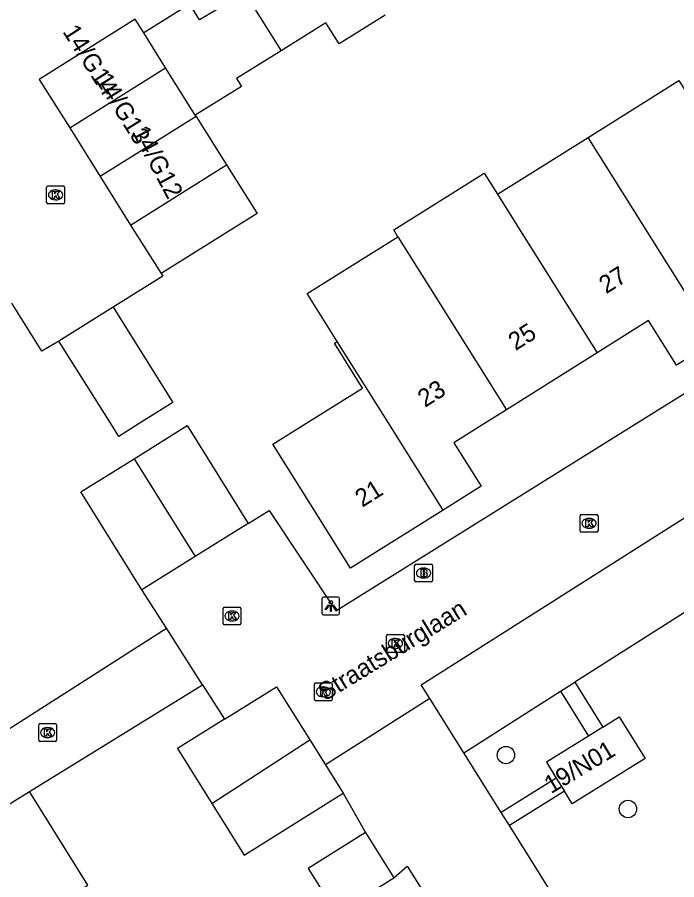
# Model space of a CAD drawing. Extents: x 157767 to 159171, y 387842 to 389425.
# Drawn here: x 158625.41 to 158662.43, y 388224.38 to 388272.83 of the extents above; entities that cross this region are included whole.
import ezdxf

# ---------------------------------------------------------------- set-up
doc = ezdxf.new("R2010")
doc.units = 0
for name, color, linetype in [('IMGEO_Boom', 7, 'Continuous'), ('IMGEO_Brandkraan', 7, 'Continuous'), ('IMGEO_Kolk', 7, 'Continuous'), ('IMGEO_Lichtpunt', 7, 'Continuous'), ('IMGEO_Muur', 7, 'Continuous'), ('IMGEO_Openbare_ruimte_label', 7, 'Continuous'), ('IMGEO_Pand', 7, 'Continuous'), ('IMGEO_Pand_nummerreeks', 7, 'Continuous'), ('IMGEO_Parkeervlak_open', 7, 'Continuous'), ('IMGEO_Rijbaan_lokaal_open', 7, 'Continuous'), ('IMGEO_Rioolput', 7, 'Continuous'), ('IMGEO_Voetpad_open', 7, 'Continuous')]:
    doc.layers.add(name, color=color, linetype=linetype)

msp = doc.modelspace()

# ---------------------------------------------------------------- linework, layer by layer
at = {"layer": 'IMGEO_Boom'}
for centre in [(158652.837, 388231.381), (158659.686, 388228.354)]:
    msp.add_circle(centre, 0.489, dxfattribs=at)
at = {"layer": 'IMGEO_Brandkraan'}
for p, q in [((158647.712, 388241.183), (158647.712, 388242.035)), ((158647.787, 388242.109), (158648.639, 388242.109)), ((158648.713, 388242.035), (158648.713, 388241.183)), ((158648.2, 388241.889), (158648.225, 388241.889)), ((158648.639, 388241.109), (158647.787, 388241.109)), ((158648.223, 388241.329), (158648.198, 388241.329))]:
    msp.add_line(p, q, dxfattribs=at)
for points in [[(158647.712, 388241.183), (158647.712, 388242.035)], [(158647.787, 388242.109), (158648.639, 388242.109)], [(158648.713, 388242.035), (158648.713, 388241.183)], [(158648.06, 388241.809), (158648.06, 388241.409), (158648.273, 388241.409)], [(158648.291, 388241.809), (158648.06, 388241.809)], [(158648.239, 388241.728), (158648.185, 388241.728), (158648.185, 388241.652)], [(158648.185, 388241.652), (158648.238, 388241.652)], [(158648.247, 388241.576), (158648.185, 388241.576), (158648.185, 388241.495)], [(158648.185, 388241.495), (158648.247, 388241.495)], [(158648.639, 388241.109), (158647.787, 388241.109)]]:
    msp.add_lwpolyline(points, dxfattribs=at)
for centre, radius, start, end in [((158647.789, 388242.033), 0.0765, 91.552, 178.448), ((158647.789, 388242.033), 0.0765, 91.552, 178.448), ((158648.637, 388242.033), 0.0765, 1.552, 88.448), ((158648.637, 388242.033), 0.0765, 1.552, 88.448), ((158648.24, 388241.69), 0.0379, 267.8285, 90.9355), ((158648.248, 388241.535), 0.0404, 269.8759, 90.5077), ((158648.295, 388241.664), 0.145, 59.4692, 91.5367), ((158648.32, 388241.711), 0.0922, 285.5137, 58.1501), ((158648.325, 388241.519), 0.105, 301.3115, 78.989), ((158647.789, 388241.185), 0.0765, 181.552, 268.448), ((158647.789, 388241.185), 0.0765, 181.552, 268.448), ((158648.279, 388241.66), 0.251, 268.6676, 293.5347), ((158648.637, 388241.185), 0.0765, 271.552, 358.448), ((158648.637, 388241.185), 0.0765, 271.552, 358.448)]:
    msp.add_arc(centre, radius, start, end, dxfattribs=at)
for centre, major_axis, ratio, start_param, end_param in [((158648.199, 388241.609), (-0.387, 0.002), 0.722429, 4.712389, 7.853982), ((158648.224, 388241.609), (-0.39, 0.002), 0.717154, 1.570796, 4.712389)]:
    msp.add_ellipse(centre, major_axis=major_axis, ratio=ratio, start_param=start_param, end_param=end_param, dxfattribs=at)
at = {"layer": 'IMGEO_Kolk'}
for p, q in [((158627.056, 388262.425), (158627.056, 388263.277)), ((158627.131, 388263.351), (158627.983, 388263.351)), ((158628.057, 388263.277), (158628.057, 388262.425)), ((158627.544, 388263.131), (158627.569, 388263.131)), ((158627.983, 388262.351), (158627.131, 388262.351)), ((158627.567, 388262.571), (158627.542, 388262.571)), ((158657.08, 388244.9), (158657.932, 388244.9)), ((158657.005, 388243.974), (158657.005, 388244.826)), ((158657.493, 388244.68), (158657.518, 388244.68)), ((158658.006, 388244.826), (158658.006, 388243.974)), ((158657.932, 388243.9), (158657.08, 388243.9)), ((158657.516, 388244.12), (158657.491, 388244.12)), ((158636.959, 388238.768), (158636.959, 388239.62)), ((158637.034, 388239.694), (158637.886, 388239.694)), ((158637.96, 388239.62), (158637.96, 388238.768)), ((158637.447, 388239.474), (158637.472, 388239.474)), ((158637.886, 388238.694), (158637.034, 388238.694)), ((158637.47, 388238.914), (158637.445, 388238.914)), ((158646.135, 388237.226), (158646.135, 388238.078)), ((158646.21, 388238.152), (158647.062, 388238.152)), ((158647.136, 388238.078), (158647.136, 388237.226)), ((158646.623, 388237.932), (158646.648, 388237.932)), ((158647.062, 388237.152), (158646.21, 388237.152)), ((158646.646, 388237.372), (158646.621, 388237.372)), ((158626.611, 388232.222), (158626.611, 388233.074)), ((158626.686, 388233.148), (158627.538, 388233.148)), ((158627.099, 388232.928), (158627.124, 388232.928)), ((158627.612, 388233.074), (158627.612, 388232.222)), ((158627.122, 388232.368), (158627.097, 388232.368)), ((158627.538, 388232.148), (158626.686, 388232.148))]:
    msp.add_line(p, q, dxfattribs=at)
for points in [[(158627.056, 388262.425), (158627.056, 388263.277)], [(158627.131, 388263.351), (158627.983, 388263.351)], [(158628.057, 388263.277), (158628.057, 388262.425)], [(158627.377, 388263.051), (158627.5, 388263.051), (158627.5, 388262.9), (158627.63, 388263.051), (158627.794, 388263.051), (158627.648, 388262.9), (158627.801, 388262.651), (158627.649, 388262.651), (158627.564, 388262.815), (158627.5, 388262.748), (158627.5, 388262.651), (158627.377, 388262.651), (158627.377, 388263.051)], [(158627.983, 388262.351), (158627.131, 388262.351)], [(158657.08, 388244.9), (158657.932, 388244.9)], [(158657.005, 388243.974), (158657.005, 388244.826)], [(158657.326, 388244.6), (158657.449, 388244.6), (158657.449, 388244.449), (158657.579, 388244.6), (158657.743, 388244.6), (158657.597, 388244.449), (158657.75, 388244.2), (158657.598, 388244.2), (158657.513, 388244.364), (158657.449, 388244.297), (158657.449, 388244.2), (158657.326, 388244.2), (158657.326, 388244.6)], [(158658.006, 388244.826), (158658.006, 388243.974)], [(158657.932, 388243.9), (158657.08, 388243.9)], [(158636.959, 388238.768), (158636.959, 388239.62)], [(158637.034, 388239.694), (158637.886, 388239.694)], [(158637.96, 388239.62), (158637.96, 388238.768)], [(158637.28, 388239.394), (158637.403, 388239.394), (158637.403, 388239.243), (158637.533, 388239.394), (158637.697, 388239.394), (158637.551, 388239.243), (158637.704, 388238.994), (158637.552, 388238.994), (158637.467, 388239.158), (158637.403, 388239.091), (158637.403, 388238.994), (158637.28, 388238.994), (158637.28, 388239.394)], [(158637.886, 388238.694), (158637.034, 388238.694)], [(158646.135, 388237.226), (158646.135, 388238.078)], [(158646.21, 388238.152), (158647.062, 388238.152)], [(158647.136, 388238.078), (158647.136, 388237.226)], [(158646.456, 388237.852), (158646.579, 388237.852), (158646.579, 388237.701), (158646.709, 388237.852), (158646.873, 388237.852), (158646.727, 388237.701), (158646.88, 388237.452), (158646.728, 388237.452), (158646.643, 388237.616), (158646.579, 388237.549), (158646.579, 388237.452), (158646.456, 388237.452), (158646.456, 388237.852)], [(158647.062, 388237.152), (158646.21, 388237.152)], [(158626.611, 388232.222), (158626.611, 388233.074)], [(158626.686, 388233.148), (158627.538, 388233.148)], [(158626.932, 388232.848), (158627.055, 388232.848), (158627.055, 388232.697), (158627.185, 388232.848), (158627.349, 388232.848), (158627.203, 388232.697), (158627.356, 388232.448), (158627.204, 388232.448), (158627.119, 388232.612), (158627.055, 388232.545), (158627.055, 388232.448), (158626.932, 388232.448), (158626.932, 388232.848)], [(158627.612, 388233.074), (158627.612, 388232.222)], [(158627.538, 388232.148), (158626.686, 388232.148)]]:
    msp.add_lwpolyline(points, dxfattribs=at)
for centre, start, end in [((158627.133, 388263.275), 91.552, 178.448), ((158627.133, 388263.275), 91.552, 178.448), ((158627.981, 388263.275), 1.552, 88.448), ((158627.981, 388263.275), 1.552, 88.448), ((158627.133, 388262.427), 181.552, 268.448), ((158627.133, 388262.427), 181.552, 268.448), ((158627.981, 388262.427), 271.552, 358.448), ((158627.981, 388262.427), 271.552, 358.448), ((158657.082, 388244.824), 91.552, 178.448), ((158657.082, 388244.824), 91.552, 178.448), ((158657.93, 388244.824), 1.552, 88.448), ((158657.93, 388244.824), 1.552, 88.448), ((158657.082, 388243.976), 181.552, 268.448), ((158657.082, 388243.976), 181.552, 268.448), ((158657.93, 388243.976), 271.552, 358.448), ((158657.93, 388243.976), 271.552, 358.448), ((158637.036, 388239.618), 91.552, 178.448), ((158637.036, 388239.618), 91.552, 178.448), ((158637.884, 388239.618), 1.552, 88.448), ((158637.884, 388239.618), 1.552, 88.448), ((158637.036, 388238.77), 181.552, 268.448), ((158637.036, 388238.77), 181.552, 268.448), ((158637.884, 388238.77), 271.552, 358.448), ((158637.884, 388238.77), 271.552, 358.448), ((158646.212, 388238.076), 91.552, 178.448), ((158646.212, 388238.076), 91.552, 178.448), ((158647.06, 388238.076), 1.552, 88.448), ((158647.06, 388238.076), 1.552, 88.448), ((158646.212, 388237.228), 181.552, 268.448), ((158646.212, 388237.228), 181.552, 268.448), ((158647.06, 388237.228), 271.552, 358.448), ((158647.06, 388237.228), 271.552, 358.448), ((158626.688, 388233.072), 91.552, 178.448), ((158626.688, 388233.072), 91.552, 178.448), ((158627.536, 388233.072), 1.552, 88.448), ((158627.536, 388233.072), 1.552, 88.448), ((158626.688, 388232.224), 181.552, 268.448), ((158626.688, 388232.224), 181.552, 268.448), ((158627.536, 388232.224), 271.552, 358.448), ((158627.536, 388232.224), 271.552, 358.448)]:
    msp.add_arc(centre, 0.0765, start, end, dxfattribs=at)
for centre, major_axis, ratio, start_param, end_param in [((158627.543, 388262.851), (-0.387, 0.002), 0.722429, 4.712389, 7.853982), ((158627.568, 388262.851), (-0.39, 0.002), 0.717154, 1.570796, 4.712389), ((158657.492, 388244.4), (-0.387, 0.002), 0.722429, 4.712389, 7.853982), ((158657.517, 388244.4), (-0.39, 0.002), 0.717154, 1.570796, 4.712389), ((158637.446, 388239.194), (-0.387, 0.002), 0.722429, 4.712389, 7.853982), ((158637.471, 388239.194), (-0.39, 0.002), 0.717154, 1.570796, 4.712389), ((158646.622, 388237.652), (-0.387, 0.002), 0.722429, 4.712389, 7.853982), ((158646.647, 388237.652), (-0.39, 0.002), 0.717154, 1.570796, 4.712389), ((158627.098, 388232.648), (-0.387, 0.002), 0.722429, 4.712389, 7.853982), ((158627.123, 388232.648), (-0.39, 0.002), 0.717154, 1.570796, 4.712389)]:
    msp.add_ellipse(centre, major_axis=major_axis, ratio=ratio, start_param=start_param, end_param=end_param, dxfattribs=at)
at = {"layer": 'IMGEO_Lichtpunt'}
for p, q in [((158642.507, 388240.162), (158642.507, 388239.355)), ((158642.507, 388240.162), (158642.507, 388239.355)), ((158643.409, 388240.257), (158642.601, 388240.257)), ((158643.409, 388240.257), (158642.601, 388240.257)), ((158643.503, 388239.355), (158643.503, 388240.162)), ((158643.503, 388239.355), (158643.503, 388240.162)), ((158642.601, 388239.261), (158643.409, 388239.261)), ((158642.601, 388239.261), (158643.409, 388239.261))]:
    msp.add_line(p, q, dxfattribs=at)
for points in [[(158642.881, 388239.826), (158642.92, 388239.798), (158642.732, 388239.536), (158642.694, 388239.563), (158642.881, 388239.826)], [(158642.983, 388239.778), (158643.03, 388239.778), (158643.03, 388239.456), (158642.983, 388239.456), (158642.983, 388239.778)], [(158643.093, 388239.798), (158643.131, 388239.825), (158643.318, 388239.563), (158643.279, 388239.535), (158643.093, 388239.798)]]:
    msp.add_lwpolyline(points, dxfattribs=at)
msp.add_circle((158643.006, 388239.96), 0.0994, dxfattribs=at)
for centre, start, end in [((158642.601, 388240.162), 90, 180), ((158642.601, 388240.162), 90, 180), ((158643.409, 388240.162), 0, 90), ((158643.409, 388240.162), 0, 90), ((158642.601, 388239.355), 180, 270), ((158642.601, 388239.355), 180, 270), ((158643.409, 388239.355), 270, 0), ((158643.409, 388239.355), 270, 360)]:
    msp.add_arc(centre, 0.0946, start, end, dxfattribs=at)
at = {"layer": 'IMGEO_Muur'}
for points in [[(158633.784, 388238.52), (158632.396, 388240.673)], [(158622.356, 388231.211), (158633.784, 388238.52)], [(158626.085, 388229.332), (158635.81, 388235.322)], [(158635.81, 388235.322), (158637.049, 388233.403)]]:
    msp.add_lwpolyline(points, dxfattribs=at)
at = {"layer": 'IMGEO_Pand'}
for points in [[(158638.18, 388274.207), (158635.64, 388272.69), (158635.09, 388273.567), (158632.507, 388271.948)], [(158638.18, 388274.207), (158640.222, 388270.95)], [(158632.507, 388271.948), (158632.028, 388272.712), (158626.64, 388269.333), (158628.35, 388266.608)], [(158646.06, 388272.943), (158643.481, 388271.326), (158642.73, 388272.523), (158640.222, 388270.95)], [(158633.737, 388269.986), (158632.507, 388271.948)], [(158640.222, 388270.95), (158637.716, 388269.378), (158637.991, 388268.939), (158635.4, 388267.335)], [(158628.35, 388266.608), (158633.737, 388269.986)], [(158635.4, 388267.335), (158633.737, 388269.986)], [(158657.453, 388266.081), (158662.539, 388269.271), (158662.912, 388268.676)], [(158635.447, 388267.26), (158630.06, 388263.882)], [(158635.4, 388267.335), (158635.447, 388267.26)], [(158635.447, 388267.26), (158637.156, 388264.534)], [(158628.35, 388266.608), (158630.06, 388263.882)], [(158652.365, 388262.889), (158657.453, 388266.081)], [(158664.616, 388254.657), (158657.453, 388266.081)], [(158631.769, 388261.157), (158637.156, 388264.534)], [(158637.156, 388264.534), (158638.865, 388261.808), (158633.48, 388258.43)], [(158630.06, 388263.882), (158631.769, 388261.157)], [(158646.774, 388260.501), (158646.537, 388260.879), (158651.624, 388264.07), (158652.365, 388262.889)], [(158652.365, 388262.889), (158653.547, 388261.004), (158657.958, 388253.972)], [(158631.769, 388261.157), (158633.48, 388258.43)], [(158643.373, 388254.622), (158641.687, 388257.309), (158646.774, 388260.501)], [(158646.774, 388260.501), (158648.46, 388257.813), (158652.87, 388250.78)], [(158630.781, 388256.544), (158634.142, 388251.186), (158632.251, 388250), (158631.107, 388249.283), (158630.657, 388250), (158627.746, 388254.641)], [(158630.781, 388256.544), (158627.746, 388254.641)], [(158664.616, 388254.657), (158662.421, 388253.28), (158660.849, 388255.785), (158657.958, 388253.972)], [(158649.314, 388245.148), (158644.117, 388241.888), (158641.46, 388246.124), (158639.756, 388248.841), (158641.603, 388250), (158644.786, 388251.997), (158643.206, 388254.517), (158643.373, 388254.622)], [(158649.314, 388245.148), (158646.271, 388250), (158643.373, 388254.622)], [(158657.958, 388253.972), (158652.87, 388250.78)], [(158652.87, 388250.78), (158651.626, 388250), (158649.922, 388248.931), (158651.453, 388246.49), (158649.314, 388245.148)], [(158631.963, 388248.031), (158634.951, 388249.893), (158638.374, 388244.398)], [(158632.396, 388240.673), (158628.972, 388246.168), (158631.963, 388248.031)], [(158631.963, 388248.031), (158635.386, 388242.536)], [(158638.374, 388244.398), (158635.386, 388242.536)], [(158635.386, 388242.536), (158632.396, 388240.673)], [(158637.049, 388233.403), (158639.957, 388235.223), (158641.828, 388232.235)], [(158637.049, 388233.403), (158634.398, 388231.743), (158636.328, 388228.66)], [(158658.276, 388232.951), (158659.201, 388233.525), (158660.654, 388231.185), (158656.561, 388228.644), (158656.12, 388229.354)], [(158658.276, 388232.951), (158657.472, 388232.452)], [(158657.472, 388232.452), (158655.108, 388230.984), (158655.666, 388230.086)], [(158636.328, 388228.66), (158641.828, 388232.235)], [(158641.828, 388232.235), (158642.704, 388230.836)], [(158642.704, 388230.836), (158643.7, 388229.244)], [(158655.666, 388230.086), (158656.12, 388229.354)], [(158616.774, 388223.525), (158623.761, 388227.9), (158626.085, 388229.332)], [(158625.706, 388221.754), (158627.059, 388222.632), (158629.373, 388224.081), (158626.085, 388229.332)], [(158636.328, 388228.66), (158638.142, 388225.763), (158643.7, 388229.244)], [(158644.957, 388227.031), (158641.738, 388225.016), (158643.229, 388222.635), (158643.33, 388222.474), (158646.549, 388224.489)], [(158644.957, 388227.031), (158646.549, 388224.489)]]:
    msp.add_lwpolyline(points, dxfattribs=at)
at = {"layer": 'IMGEO_Parkeervlak_open'}
for points in [[(158664.592, 388243.597), (158666.08, 388241.431), (158656.707, 388235.476)], [(158650.467, 388231.512), (158655.909, 388234.969)]]:
    msp.add_lwpolyline(points, dxfattribs=at)
at = {"layer": 'IMGEO_Rijbaan_lokaal_open'}
for points in [[(158638.374, 388244.398), (158639.543, 388245.129), (158643.296, 388239.491), (158660.15, 388250), (158680.456, 388262.662), (158681.074, 388261.752), (158692.444, 388268.959)], [(158633.48, 388258.43), (158633.576, 388258.277), (158630.781, 388256.544)], [(158627.746, 388254.641), (158626.795, 388254.072), (158625.107, 388256.763)], [(158648.558, 388234.555), (158648.077, 388235.323), (158663.527, 388245.138), (158664.592, 388243.597)], [(158633.784, 388238.52), (158632.396, 388240.673)], [(158635.81, 388235.322), (158633.784, 388238.52)], [(158635.81, 388235.322), (158637.049, 388233.403)], [(158648.558, 388234.555), (158642.704, 388230.836)], [(158650.467, 388231.512), (158648.558, 388234.555)], [(158652.573, 388228.15), (158650.467, 388231.512)], [(158643.7, 388229.244), (158644.957, 388227.031)], [(158653.03, 388227.42), (158652.573, 388228.15)], [(158659.234, 388217.517), (158653.03, 388227.42)], [(158646.549, 388224.489), (158647.301, 388225.137), (158650.711, 388219.698), (158649.77, 388219.314)]]:
    msp.add_lwpolyline(points, dxfattribs=at)
at = {"layer": 'IMGEO_Rioolput'}
for p, q in [((158642.083, 388234.51), (158642.083, 388235.362)), ((158642.158, 388235.436), (158643.01, 388235.436)), ((158642.571, 388235.216), (158642.596, 388235.216)), ((158643.084, 388235.362), (158643.084, 388234.51)), ((158643.01, 388234.436), (158642.158, 388234.436)), ((158642.594, 388234.656), (158642.569, 388234.656))]:
    msp.add_line(p, q, dxfattribs=at)
for points in [[(158642.083, 388234.51), (158642.083, 388235.362)], [(158642.158, 388235.436), (158643.01, 388235.436)], [(158643.084, 388235.362), (158643.084, 388234.51)], [(158642.672, 388235.134), (158642.42, 388235.136), (158642.42, 388234.736)], [(158642.42, 388234.736), (158642.544, 388234.736), (158642.544, 388234.898), (158642.555, 388234.898)], [(158642.598, 388235.055), (158642.544, 388235.055), (158642.544, 388234.974)], [(158642.544, 388234.974), (158642.596, 388234.974)], [(158642.602, 388234.869), (158642.673, 388234.736), (158642.813, 388234.736), (158642.748, 388234.862)], [(158643.01, 388234.436), (158642.158, 388234.436)]]:
    msp.add_lwpolyline(points, dxfattribs=at)
for centre, radius, start, end in [((158642.16, 388235.36), 0.0765, 91.552, 178.448), ((158642.16, 388235.36), 0.0765, 91.552, 178.448), ((158643.008, 388235.36), 0.0765, 1.552, 88.448), ((158643.008, 388235.36), 0.0765, 1.552, 88.448), ((158642.554, 388234.845), 0.0533, 26.0293, 88.6989), ((158642.58, 388235.163), 0.19, 274.7715, 282.9687), ((158642.604, 388234.959), 0.0964, 77.0061, 93.1865), ((158642.618, 388235.016), 0.0378, 276.6634, 79.6772), ((158642.671, 388235.024), 0.109, 350.3612, 89.416), ((158642.669, 388235.024), 0.112, 277.5842, 350.9817), ((158642.653, 388234.809), 0.108, 29.5134, 73.7905), ((158642.16, 388234.512), 0.0765, 181.552, 268.448), ((158642.16, 388234.512), 0.0765, 181.552, 268.448), ((158643.008, 388234.512), 0.0765, 271.552, 358.448), ((158643.008, 388234.512), 0.0765, 271.552, 358.448)]:
    msp.add_arc(centre, radius, start, end, dxfattribs=at)
for centre, major_axis, ratio, start_param, end_param in [((158642.57, 388234.936), (-0.387, 0.002), 0.722429, 4.712389, 7.853982), ((158642.595, 388234.936), (-0.39, 0.002), 0.717154, 1.570796, 4.712389)]:
    msp.add_ellipse(centre, major_axis=major_axis, ratio=ratio, start_param=start_param, end_param=end_param, dxfattribs=at)
at = {"layer": 'IMGEO_Voetpad_open'}
for points in [[(158622.356, 388231.211), (158633.784, 388238.52)], [(158626.085, 388229.332), (158635.81, 388235.322)], [(158655.909, 388234.969), (158656.707, 388235.476)], [(158656.707, 388235.476), (158658.276, 388232.951)], [(158655.909, 388234.969), (158657.472, 388232.452)], [(158655.666, 388230.086), (158652.573, 388228.15)], [(158656.12, 388229.354), (158653.03, 388227.42)]]:
    msp.add_lwpolyline(points, dxfattribs=at)

# ---------------------------------------------------------------- texts
at = {"layer": 'IMGEO_Openbare_ruimte_label'}
msp.add_text('Straatsburglaan', height=1, rotation=31.5137, dxfattribs=at).set_placement((158642.682, 388234.389))
at = {"layer": 'IMGEO_Pand_nummerreeks'}
for s, rotation, p in [('14/G14', 302.55, (158627.923, 388272.019)), ('14/G13', 301.7989, (158629.765, 388269.313)), ('14/G12', 297.951, (158631.82, 388266.408)), ('27', 32.0947, (158658.463, 388257.263)), ('25', 32.1028, (158653.375, 388254.073)), ('23', 32.1028, (158648.288, 388250.882)), ('21', 32.0994, (158644.772, 388245.274)), ('19/N01', 30.9022, (158655.369, 388229.186))]:
    msp.add_text(s, height=1, rotation=rotation, dxfattribs=at).set_placement(p)

doc.saveas('drawing.dxf')
